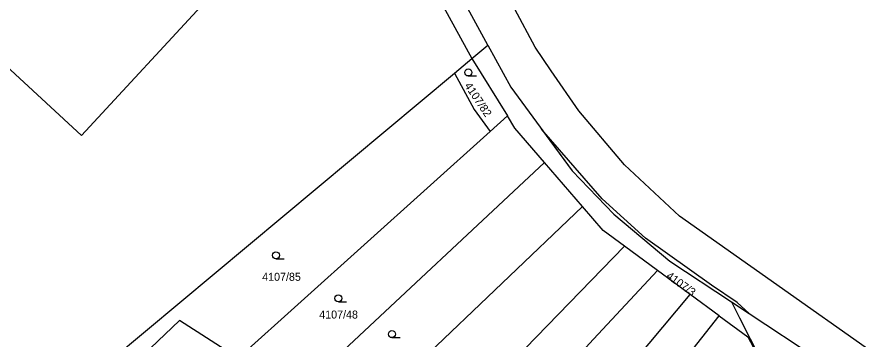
# Model space of a CAD drawing. Extents: x -869103 to -863415, y -1015889 to -1012477.
# Drawn here: x -866069.9 to -865887.9, y -1015333.9 to -1015265.4 of the extents above; entities that cross this region are included whole.
import ezdxf

# ---------------------------------------------------------------- set-up
doc = ezdxf.new("R2010")
doc.units = 0
for name, color, linetype in [('Hranice parcel', 7, 'Continuous'), ('Parcelní čísla', 7, 'Continuous'), ('Vnitřní kresba', 7, 'Continuous'), ('Věcná břemena k části', 7, 'Continuous'), ('Značky kultur', 7, 'Continuous')]:
    doc.layers.add(name, color=color, linetype=linetype)

msp = doc.modelspace()

# ---------------------------------------------------------------- linework, layer by layer
at = {"layer": 'Hranice parcel'}
for p, q in [((-865969.9, -1015271.35), (-865985.64, -1015242.5)), ((-865973.33, -1015274.21), (-865969.9, -1015271.35)), ((-865969.9, -1015271.35), (-865965.02, -1015280.3)), ((-865977, -1015277.28), (-865973.33, -1015274.21)), ((-865973.33, -1015274.21), (-865965.78, -1015286.39)), ((-866067.2, -1015352.55), (-865977, -1015277.28)), ((-865965.78, -1015286.39), (-865969.45, -1015289.7)), ((-865969.45, -1015289.7), (-866022.93, -1015337.82)), ((-866035.49, -1015368.73), (-865957.88, -1015296.28)), ((-865949.83, -1015305.62), (-865957.88, -1015296.28)), ((-866021.46, -1015373.97), (-865949.83, -1015305.62)), ((-866005.7, -1015380.84), (-865940.92, -1015314.04)), ((-865933.92, -1015319.2), (-865940.92, -1015314.04)), ((-865931.28, -1015317.24), (-865918.17, -1015325.9)), ((-865926.95, -1015324.32), (-865933.92, -1015319.2)), ((-865983.67, -1015391.78), (-865926.95, -1015324.32)), ((-865920.79, -1015328.85), (-865926.95, -1015324.32)), ((-865918.17, -1015325.9), (-865903.61, -1015335.52)), ((-865918.17, -1015325.9), (-865916.45, -1015329.3)), ((-865946.41, -1015361.15), (-865920.79, -1015328.85)), ((-865916.45, -1015329.3), (-865908.52, -1015344.87))]:
    msp.add_line(p, q, dxfattribs=at)
for points in [[(-866354.7, -1014956.32), (-866315.87, -1014972.63), (-866276.96, -1014988.92), (-866258.19, -1014997.01), (-866226.4, -1015026.4), (-866219.99, -1015018.91), (-866140.32, -1015091.95), (-866118.86, -1015126.1), (-866110.33, -1015133.81), (-866076.53, -1015151.13), (-866038.54, -1015185.59), (-866020.71, -1015202.09), (-866003.6, -1015222.82), (-865988.96, -1015245.6), (-865973.33, -1015274.21)], [(-865929.24, -1015307.69), (-865940.87, -1015296.76), (-865950.63, -1015285.32), (-865956.45, -1015276.8), (-865959.88, -1015271.75), (-865964.2, -1015263.73), (-865966.59, -1015259.26)], [(-865977, -1015277.28), (-865972.85, -1015285.02), (-865969.45, -1015289.7)], [(-865965.02, -1015280.3), (-865952.01, -1015298.07), (-865943.15, -1015307.25), (-865931.28, -1015317.24)], [(-865957.88, -1015296.28), (-865964.18, -1015288.97), (-865965.78, -1015286.39)], [(-865940.92, -1015314.04), (-865945.44, -1015310.72), (-865949.83, -1015305.62)], [(-865804.2, -1015395.73), (-865814.8, -1015388.33), (-865840.6, -1015370.19), (-865867.42, -1015351.32), (-865929.24, -1015307.69)], [(-865994.99, -1015385.51), (-865979.66, -1015368.77), (-865947.49, -1015333.82), (-865933.92, -1015319.2)], [(-866022.93, -1015337.82), (-866035.45, -1015329.85), (-866061.65, -1015354.83)], [(-865920.79, -1015328.85), (-865914.72, -1015333.32), (-865908.52, -1015344.87)]]:
    msp.add_lwpolyline(points, dxfattribs=at)
at = {"layer": 'Vnitřní kresba'}
for p, q in [((-866134.4, -1015218.51), (-866056.21, -1015290.57)), ((-866056.21, -1015290.57), (-866006.97, -1015237.17))]:
    msp.add_line(p, q, dxfattribs=at)
at = {"layer": 'Věcná břemena k části'}
msp.add_lwpolyline([(-865958.51, -1015289.19), (-865952.01, -1015298.07), (-865943.15, -1015307.25), (-865931.28, -1015317.24), (-865918.17, -1015325.9), (-865914.42, -1015328.38), (-865916.94, -1015326.03), (-865922.4, -1015322.35), (-865936.42, -1015312.33), (-865945.67, -1015304.02)], close=True, dxfattribs=at)
at = {"layer": 'Značky kultur'}
for p, q in [((-865974.08, -1015277.89), (-865972.33, -1015277.89)), ((-866014.94, -1015316.74), (-866013.19, -1015316.74)), ((-866001.68, -1015325.87), (-865999.93, -1015325.87)), ((-865990.3, -1015333.48), (-865988.55, -1015333.48))]:
    msp.add_line(p, q, dxfattribs=at)
for centre in [(-865974.08, -1015277.14), (-866014.94, -1015315.99), (-866001.68, -1015325.12), (-865990.3, -1015332.73)]:
    msp.add_circle(centre, 0.75, dxfattribs=at)

# ---------------------------------------------------------------- texts
at = {"layer": 'Parcelní čísla'}
for s, rotation, p in [('4107/82', 304, (-865974.98, -1015279.97)), ('4107/3', 324, (-865932.19, -1015320.68))]:
    msp.add_text(s, height=1.7, rotation=rotation, dxfattribs=at).set_placement(p)
for s, p in [('4107/85', (-866017.86, -1015321.4)), ('4107/48', (-866005.74, -1015329.42))]:
    msp.add_text(s, height=1.7, dxfattribs=at).set_placement(p)

doc.saveas('drawing.dxf')
